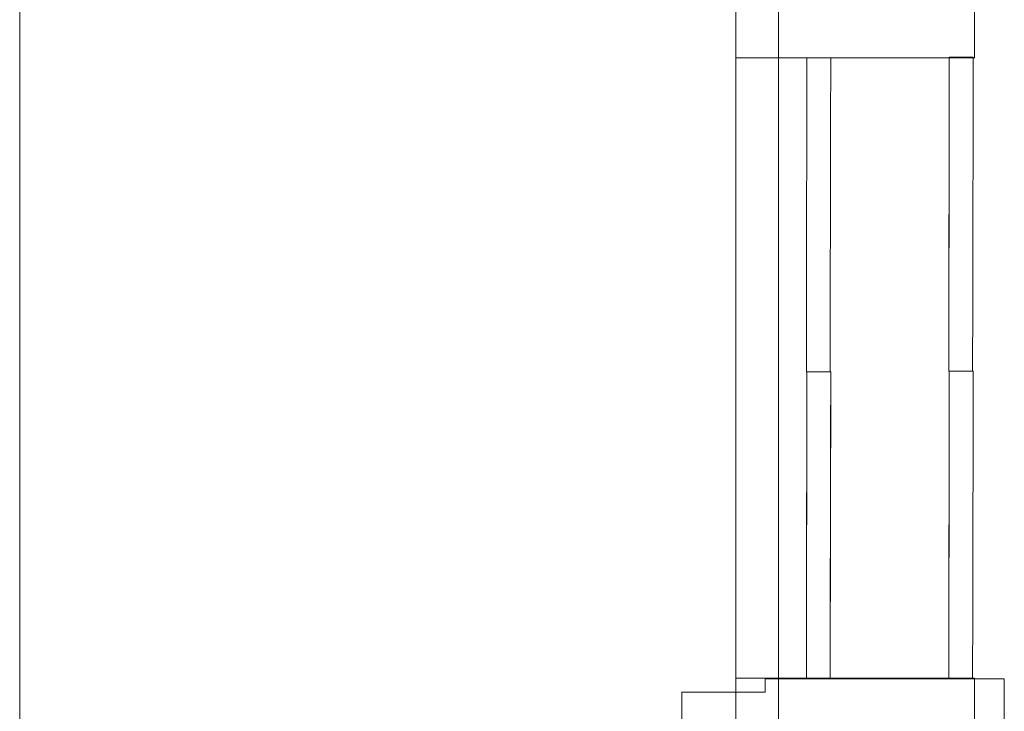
# Model space of a CAD drawing. Header units: millimetres. Extents: x 321 to 585, y -277 to 9.
# Tile 805 of 1056: x 340.29 to 344.41, y -13.65 to -10.75. Entities that reach past the tile are written whole.
import ezdxf

# ---------------------------------------------------------------- set-up
doc = ezdxf.new("R2010")
doc.units = ezdxf.units.MM
doc.header["$MEASUREMENT"] = 0
for name, color, linetype, lineweight in [('IFC-Laje-Contorno', 134, 'Continuous', 5), ('IFC-Parede padrão-Contorno', 44, 'Continuous', 5), ('IFC-Parede-Contorno', 42, 'Continuous', 5), ('IFC-Porta-Contorno', 142, 'Continuous', 5)]:
    doc.layers.add(name, color=color, linetype=linetype, lineweight=lineweight)

msp = doc.modelspace()

# ---------------------------------------------------------------- linework, layer by layer
at = {"layer": 'IFC-Laje-Contorno', "color": 7, "lineweight": 5}
for p, q in [((340.2885, -34.5319), (340.2885, 2.6438)), ((343.4678, -34.5319), (343.4678, 2.6438)), ((343.4678, -13.5132), (343.4678, -10.9132))]:
    msp.add_line(p, q, dxfattribs=at)
at = {"layer": 'IFC-Parede padrão-Contorno', "color": 7, "lineweight": 5}
for p, q in [((343.2885, -10.9132), (343.2885, -9.6364)), ((344.2885, -10.9132), (344.2885, -9.6364)), ((343.2885, -13.5132), (343.2885, -10.9132)), ((343.2885, -10.9132), (343.4678, -10.9132)), ((343.2885, -10.9132), (344.0813, -10.9132)), ((344.0813, -10.9132), (344.2885, -10.9132)), ((343.2885, -13.5132), (343.4678, -13.5132)), ((343.2885, -13.9153), (343.2885, -13.5132)), ((343.2885, -13.5132), (343.4956, -13.5132)), ((343.4956, -13.5132), (344.2885, -13.5132)), ((344.2885, -13.9153), (344.2885, -13.5132))]:
    msp.add_line(p, q, dxfattribs=at)
at = {"layer": 'IFC-Parede-Contorno', "color": 7, "lineweight": 5}
for p, q in [((343.4116, -13.516), (344.0331, -13.516)), ((343.4116, -13.5374), (343.4116, -13.516)), ((344.0331, -13.516), (344.4141, -13.516)), ((344.4141, -14.7063), (344.4141, -13.516)), ((343.0625, -13.5724), (343.2789, -13.5724)), ((343.0625, -13.6484), (343.0625, -13.5724)), ((343.2789, -13.5724), (343.4116, -13.5724)), ((343.4116, -13.5724), (343.4116, -13.5374)), ((343.0625, -13.7724), (343.0625, -13.6484))]:
    msp.add_line(p, q, dxfattribs=at)
at = {"layer": 'IFC-Porta-Contorno', "color": 7, "lineweight": 5}
for p, q in [((343.5853, -11.944), (343.5867, -10.9131)), ((343.6863, -11.1981), (343.6867, -10.9132)), ((344.1813, -12.2261), (344.183, -10.9103)), ((344.1826, -11.1952), (344.183, -10.9103)), ((344.183, -10.9103), (344.283, -10.9104)), ((344.183, -10.9103), (344.2613, -10.9104)), ((344.2613, -10.9104), (344.283, -10.9104)), ((344.2816, -11.9413), (344.283, -10.9104)), ((343.685, -12.229), (343.6863, -11.1981)), ((344.1813, -12.2261), (344.1826, -11.1952)), ((343.585, -12.2289), (343.5853, -11.944)), ((344.2813, -12.2262), (344.2816, -11.9413)), ((343.585, -13.5132), (343.5867, -12.2289)), ((343.585, -12.2289), (343.5867, -12.2289)), ((343.585, -12.2289), (343.6633, -12.229)), ((343.5854, -13.2386), (343.5867, -12.2289)), ((343.5867, -12.2289), (343.6082, -12.2289)), ((343.6082, -12.2289), (343.6867, -12.229)), ((343.6633, -12.229), (343.685, -12.229)), ((343.685, -13.5132), (343.6867, -12.229)), ((343.6863, -12.5064), (343.6867, -12.229)), ((344.1813, -13.5131), (344.183, -12.2261)), ((344.1813, -12.2261), (344.183, -12.2261)), ((344.1813, -12.2261), (344.2029, -12.2261)), ((344.1826, -12.5034), (344.183, -12.2261)), ((344.183, -12.2261), (344.2614, -12.2262)), ((344.2029, -12.2261), (344.2813, -12.2262)), ((344.2614, -12.2262), (344.283, -12.2262)), ((344.2817, -13.2359), (344.283, -12.2262)), ((343.685, -13.516), (343.6863, -12.5064)), ((344.1813, -13.5131), (344.1826, -12.5034)), ((343.585, -13.516), (343.5854, -13.2386)), ((344.2813, -13.5132), (344.2817, -13.2359)), ((343.585, -13.5159), (343.6634, -13.516)), ((344.1813, -13.5131), (344.2813, -13.5132)), ((344.1813, -13.5131), (344.2028, -13.5131)), ((344.2028, -13.5131), (344.2813, -13.5132))]:
    msp.add_line(p, q, dxfattribs=at)

doc.saveas('drawing.dxf')
